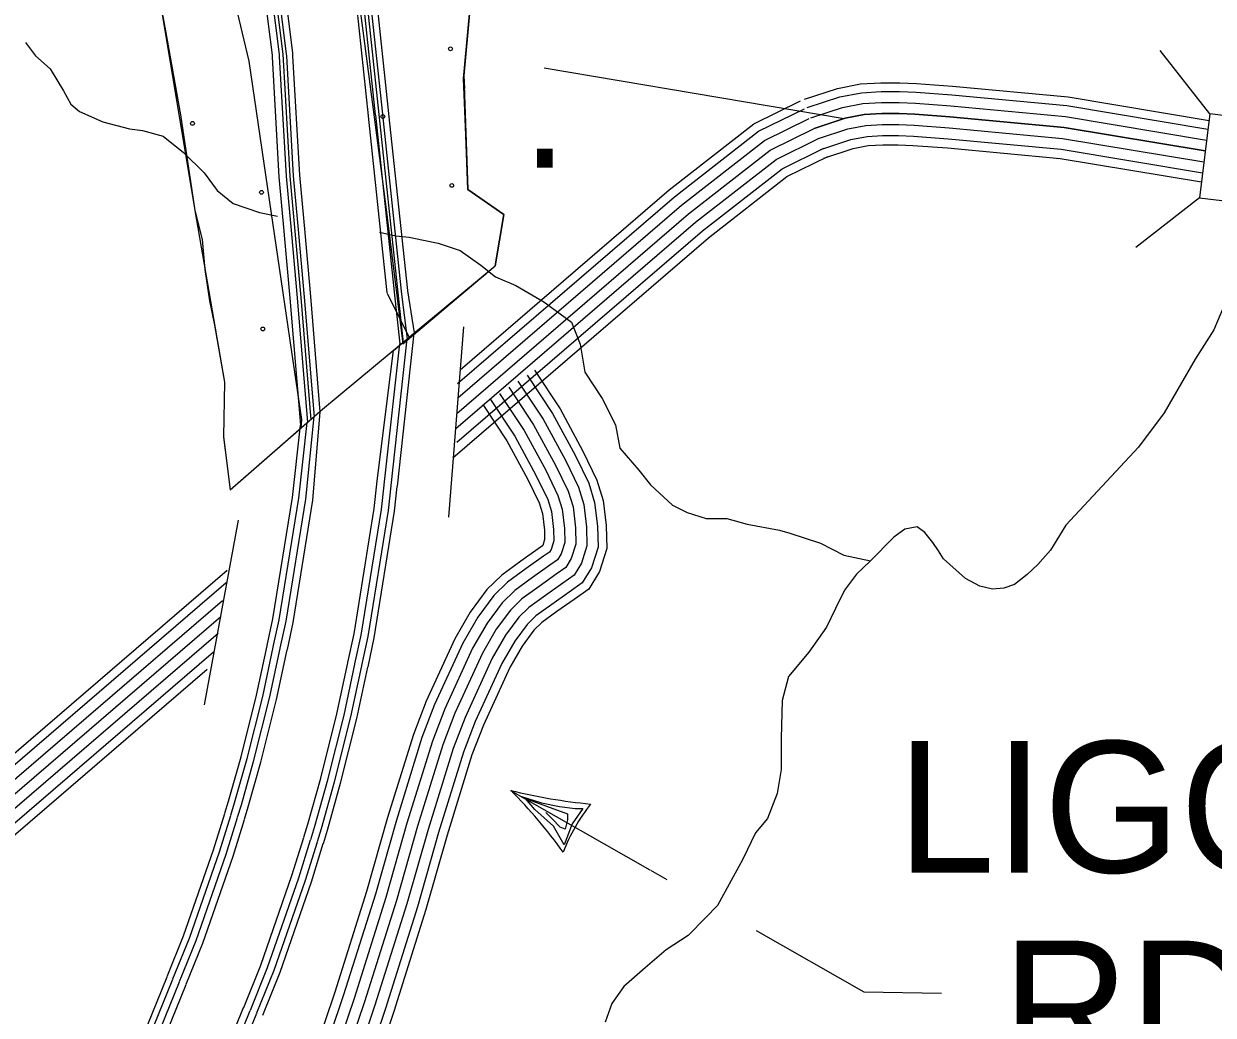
# Model space of a CAD drawing. Extents: x 1788175 to 1969470, y 584502 to 738744.
# Drawn here: x 1863802 to 1867150, y 669167 to 671958 of the extents above; entities that cross this region are included whole.
import ezdxf

# ---------------------------------------------------------------- set-up
doc = ezdxf.new("R2010")
doc.units = 0
for name, color, linetype in [('DESIGN - EROSION CONTROL - Devices', 7, 'Continuous'), ('DESIGN - ROW - Right-of-Way and Easement Labels', 7, 'Continuous'), ('DESIGN - SCRATCH - User 1', 7, 'Continuous'), ('DESIGN - TRANSPORTATION - Text', 7, 'Continuous'), ('DESIGN - UTILITIES - Cable (Underground) with Text', 7, 'Continuous'), ('SURVEY - CENTERLINE - Preliminary Text', 7, 'Continuous'), ('SURVEY - CONTOURS - Index with Text', 7, 'Continuous'), ('SURVEY - DRAINAGE - Storm Sewer', 7, 'Continuous'), ('SURVEY - TRANSPORTATION - Roads', 7, 'Continuous'), ('SURVEY - VEGETATION - Features with Text', 7, 'Continuous')]:
    doc.layers.add(name, color=color, linetype=linetype)

msp = doc.modelspace()

# ---------------------------------------------------------------- linework, layer by layer
at = {"layer": 'DESIGN - EROSION CONTROL - Devices'}
for centre in [(1865002.8, 671887.5), (1864812.4, 671697.1), (1864276.6, 671677.7), (1864470.8, 671483.6), (1865006.5, 671503), (1864474.5, 671099)]:
    msp.add_circle(centre, 5.28, dxfattribs=at)
at = {"layer": 'DESIGN - ROW - Right-of-Way and Easement Labels'}
for p, q in [((1865202.8, 669782.6), (1865258.7, 669765.3)), ((1865240.6, 669746.4), (1865214.3, 669777.2)), ((1865214.3, 669777.2), (1865332.5, 669734.2)), ((1865258.7, 669765.3), (1865309.9, 669754.4)), ((1865309.9, 669754.4), (1865354.1, 669748.7)), ((1865375, 669748.9), (1865345.5, 669706)), ((1865354.1, 669748.7), (1865375, 669748.9)), ((1865293, 669699.4), (1865240.6, 669746.4)), ((1865289, 669720), (1865270.9, 669737.6)), ((1865311.8, 669696), (1865289, 669720)), ((1865332.5, 669717.2), (1865325.7, 669690.5)), ((1865332.5, 669734.2), (1865332.5, 669717.2)), ((1865322.9, 669647), (1865293, 669699.4)), ((1865325.7, 669690.5), (1865311.8, 669696)), ((1865345.5, 669706), (1865322.9, 669647))]:
    msp.add_line(p, q, dxfattribs=at)
for points in [[(1865172.2, 669800.1), (1865564.2, 669576.4)], [(1865566.2, 669575.3), (1865612, 669549.1)], [(1865863.6, 669405.6), (1866165.9, 669233), (1866385, 669229.4)]]:
    msp.add_lwpolyline(points, dxfattribs=at)
for centre, radius, start, end in [((1865545.8, 671306.7), 1552.3, 256.0765, 264.5043), ((1864192.1, 668819.7), 1386.4, 35.5682, 45.0068), ((1865815.8, 669432.9), 532.3, 141.8598, 158.7182)]:
    msp.add_arc(centre, radius, start, end, dxfattribs=at)
at = {"layer": 'DESIGN - SCRATCH - User 1'}
for points in [[(1863739, 672748.2), (1863829.1, 672649.7), (1864025, 672319.5), (1864182, 672042.1), (1864283.3, 671432.4), (1864366.5, 670949.2), (1864364.3, 670795.3), (1864383, 670645.9), (1864582.4, 670820.7), (1864584.5, 670843.8), (1864560.9, 671002.4), (1864535.5, 671175.6), (1864503.7, 671392.2), (1864436.1, 671853.1), (1864375.9, 672106), (1864316.1, 672297.6), (1864296.5, 672391.8), (1864235.9, 672486.3), (1864009, 672775.2), (1863872, 672946.1), (1863752.9, 673081)], [(1864743.7, 672032.3), (1864787.9, 671695.1), (1864822, 671435.3), (1864868.8, 671057.4), (1865128.2, 671276.3), (1865153.2, 671421.3), (1865051.2, 671491.2), (1865046.2, 671644.5), (1865039.6, 671804.3), (1865056.5, 671985.7)]]:
    msp.add_lwpolyline(points, dxfattribs=at)
at = {"layer": 'DESIGN - TRANSPORTATION - Text'}
for points in [[(1863806.3, 671905.1), (1863835.1, 671868), (1863876.3, 671830.9), (1863913.4, 671769.1), (1863934, 671732), (1863958.7, 671711.4), (1864024.7, 671682.5), (1864098.9, 671661.9), (1864136, 671657.8), (1864193.7, 671641.3), (1864251.4, 671596), (1864309.1, 671538.3), (1864346.2, 671488.8), (1864391.5, 671451.7), (1864465.7, 671427), (1864516.3, 671416.2)], [(1867233.1, 671453.4), (1867211.3, 671403.1), (1867188.1, 671314.8), (1867182.6, 671248.8), (1867179.3, 671162.7), (1867151.9, 671096.5), (1867098.7, 671014), (1867012.1, 670863.3), (1866939.1, 670766.6)], [(1864803.2, 671371.5), (1864849, 671361.1), (1864886.1, 671357), (1864927.3, 671348.7), (1864968.5, 671340.5), (1865030.3, 671319.9), (1865088, 671278.6), (1865129.2, 671245.7), (1865186.9, 671220.9), (1865265.2, 671175.6), (1865343.5, 671117.9), (1865368.3, 671056.1), (1865380.6, 670977.8), (1865430.1, 670903.6), (1865467.2, 670829.4), (1865479.5, 670763.5), (1865533.1, 670701.7), (1865566.1, 670660.4), (1865627.9, 670602.7), (1865669.1, 670582.1), (1865722.7, 670565.6), (1865780.4, 670565.6), (1865838.1, 670549.2), (1865928.8, 670532.7), (1865957.6, 670524.4), (1866044.2, 670495.6), (1866110.1, 670462.6), (1866184.6, 670445.8)], [(1866939.1, 670766.6), (1866734.7, 670546.3), (1866691.3, 670476), (1866655.7, 670435.7), (1866626, 670407.5), (1866590.3, 670379.3), (1866560.4, 670369.1), (1866528.5, 670366.9), (1866492.6, 670374.6), (1866452.6, 670396.4), (1866390.5, 670452), (1866376.4, 670473.9), (1866360.3, 670497.8), (1866338.2, 670525.6), (1866316.4, 670541.8), (1866281.7, 670535.2), (1866250.8, 670513.3), (1866183.3, 670444.6), (1866145.6, 670408.3), (1866112, 670364.1), (1866086.4, 670311.9), (1866060.8, 670259.8), (1866011.4, 670189.4), (1865954, 670121), (1865936.5, 670052.9), (1865933.2, 669946.9), (1865933.7, 669858.9), (1865922.2, 669790.8), (1865894.7, 669720.6), (1865861.1, 669680.4), (1865825.6, 669606.2), (1865754.7, 669475.7), (1865721, 669441.5), (1865671.5, 669391.1), (1865610, 669350.7), (1865550.5, 669300.3), (1865491, 669247.9), (1865457.4, 669199.7), (1865437.8, 669147.6)]]:
    msp.add_lwpolyline(points, dxfattribs=at)
at = {"layer": 'SURVEY - CENTERLINE - Preliminary Text'}
for points in [[(1864589.4, 673694.1), (1864869.7, 671060.3)], [(1864378.2, 672336.8), (1864458.9, 672127.6), (1864479.3, 672039.4), (1864500.5, 671870.1), (1864500.7, 671865)], [(1864396.7, 672345), (1864478.3, 672133.6), (1864499.3, 672043), (1864520.7, 671872), (1864520.9, 671867.1)], [(1864406.3, 672348.7), (1864488.1, 672136.6), (1864509.3, 672044.8), (1864530.9, 671872.9), (1864550.6, 671529.5), (1864581.5, 671187.9), (1864609.9, 670842.7)], [(1864415.4, 672352.2), (1864497.5, 672139.5), (1864519, 672046.5), (1864540.6, 671873.8), (1864540.9, 671868.2)], [(1864431.7, 672358.5), (1864514.3, 672144.6), (1864536.2, 672049.6), (1864558, 671875.4), (1864558.4, 671869.2)], [(1864718.2, 672195.7), (1864771.1, 671698.5)], [(1864738.3, 672198.7), (1864791.2, 671701.5)], [(1864758.1, 672200.8), (1864811.1, 671703.6)], [(1864775.6, 672202.7), (1864828.5, 671705.5)], [(1864500.8, 671864.1), (1864520.1, 671527.3), (1864534.9, 671364.3)], [(1864521, 671866.2), (1864540.4, 671528.8), (1864555, 671367.1)], [(1864541, 671867.3), (1864560.3, 671530.3), (1864574.9, 671368.9)], [(1864558.4, 671868.3), (1864577.8, 671531.6), (1864592.4, 671370.5)], [(1864771.2, 671697.6), (1864824.1, 671200.4)], [(1864791.3, 671700.6), (1864844.2, 671203.4)], [(1864811.2, 671702.7), (1864864.1, 671205.6)], [(1864828.6, 671704.6), (1864881.5, 671207.4)], [(1864535, 671363.4), (1864551.1, 671185.2), (1864580.5, 670827.9)], [(1864555.1, 671366.2), (1864571.4, 671187), (1864600.2, 670835.8)], [(1864575, 671368), (1864591.3, 671188.7), (1864619, 670851.6)], [(1864592.5, 671369.5), (1864608.7, 671190.2), (1864635.4, 670865.5)], [(1864824.2, 671199.5), (1864885.9, 671077.1)], [(1864844.3, 671202.5), (1864859.8, 671057.5)], [(1864864.2, 671204.7), (1864880.9, 671071.4)], [(1864881.6, 671206.5), (1864900.3, 671088.2)], [(1864853.3, 670656.3), (1864900.8, 671087.4)], [(1864816.1, 670660.4), (1864859.8, 671057.5)], [(1864835.9, 670658.2), (1864881.3, 671070.9)], [(1864795.9, 670662.6), (1864842.1, 671039.5)], [(1864543.6, 670196.8), (1864559.8, 670272.6), (1864615.4, 670616.8), (1864636.1, 670865.7)], [(1864486.9, 670208), (1864503, 670283.2), (1864558.1, 670624.5), (1864580.5, 670827.9)], [(1864504, 670204.3), (1864520.2, 670280), (1864575.5, 670622.2), (1864599.8, 670835.8)], [(1864523.6, 670200.1), (1864539.9, 670276.3), (1864595.3, 670619.5), (1864619.2, 670852.3)], [(1864714.2, 670160.3), (1864731.3, 670240.4), (1864788.3, 670593.3), (1864795.8, 670661.7)], [(1864734, 670156.1), (1864751.3, 670236.7), (1864808.4, 670590.6), (1864816, 670659.5)], [(1864753.6, 670151.9), (1864770.9, 670233), (1864828.2, 670587.9), (1864835.9, 670657.3)], [(1864770.7, 670148.2), (1864788.2, 670229.8), (1864845.6, 670585.6), (1864853.2, 670655.4)], [(1864367.7, 669735.4), (1864378.4, 669770.1), (1864413.4, 669894.6), (1864457.1, 670068.5), (1864486.7, 670207.1)], [(1864384.4, 669730.3), (1864395.2, 669765.2), (1864430.3, 669890.1), (1864474.2, 670064.5), (1864503.9, 670203.4)], [(1864403.5, 669724.4), (1864414.4, 669759.5), (1864449.6, 669884.9), (1864493.6, 670060), (1864523.4, 670199.2)], [(1864423.2, 669719.3), (1864433.8, 669753.8), (1864469.2, 669879.7), (1864513.4, 670055.4), (1864543.4, 670195.9)], [(1864589.9, 669667.9), (1864601.2, 669704.5), (1864637.8, 669834.8), (1864683.3, 670015.9), (1864714, 670159.4)], [(1864609.3, 669662), (1864620.6, 669698.8), (1864657.4, 669829.6), (1864703.1, 670011.3), (1864733.9, 670155.2)], [(1864628.4, 669656.1), (1864639.8, 669693.1), (1864676.7, 669824.4), (1864722.6, 670006.8), (1864753.4, 670151)], [(1864645.1, 669650.9), (1864656.6, 669688.2), (1864693.6, 669819.9), (1864739.6, 670002.8), (1864770.5, 670147.3)], [(1864205.3, 669275.7), (1864251.8, 669390.2), (1864336, 669632.5), (1864367.4, 669734.5)], [(1864221.5, 669269.2), (1864268.1, 669384), (1864352.6, 669627), (1864384.2, 669729.4)], [(1864240, 669261.6), (1864286.9, 669377), (1864371.6, 669620.8), (1864403.3, 669723.5)], [(1864259.2, 669254.8), (1864305.9, 669369.8), (1864390.9, 669614.5), (1864422.9, 669718.4)], [(1864420.8, 669189.2), (1864469.1, 669308.3), (1864556.7, 669560.1), (1864589.6, 669667.1)], [(1864439.6, 669181.6), (1864488.1, 669301.2), (1864576, 669553.8), (1864609, 669661.1)], [(1864458.1, 669174.1), (1864506.9, 669294.1), (1864595, 669547.6), (1864628.1, 669655.2)], [(1864474.3, 669167.5), (1864523.2, 669288), (1864611.6, 669542.1), (1864644.9, 669650.1)], [(1864016.6, 668812.8), (1864055.8, 668907.5), (1864204.9, 669274.9)], [(1864032.7, 668806.1), (1864071.9, 668900.9), (1864221.2, 669268.3)], [(1864051.2, 668798.5), (1864090.5, 668893.3), (1864239.7, 669260.8)], [(1864070.3, 668791.6), (1864109.2, 668885.6), (1864258.8, 669254)], [(1864231.5, 668724.9), (1864270.6, 668819.4), (1864420.4, 669188.4)], [(1864250.2, 668717.1), (1864289.4, 668811.8), (1864439.2, 669180.7)], [(1864268.7, 668709.5), (1864307.9, 668804.2), (1864457.8, 669173.2)]]:
    msp.add_lwpolyline(points, dxfattribs=at)
at = {"layer": 'SURVEY - CONTOURS - Index with Text'}
for points in [[(1865999.4, 671746), (1866092.1, 671776.2), (1866156.7, 671788.7), (1866214.1, 671792.2), (1866267.3, 671792.2), (1866314.9, 671789.9), (1866416, 671782.5), (1866741, 671752.3), (1867137.9, 671686.2)], [(1866007.1, 671722.5), (1866098.3, 671752.2), (1866159.8, 671764.1), (1866214.8, 671767.4), (1866266.7, 671767.4), (1866313.4, 671765.2), (1866413.9, 671757.9), (1866737.9, 671727.7), (1867134.8, 671661.6)], [(1865030, 670984.2), (1865618, 671490.3), (1865856.8, 671676.5), (1865987.9, 671741.3)], [(1866016.7, 671693), (1866106.1, 671722.2), (1866163.7, 671733.3), (1866215.7, 671736.4), (1866266, 671736.4), (1866311.5, 671734.3), (1866411.4, 671727), (1866733.9, 671697), (1867131.1, 671630.9)], [(1865022.7, 670945.2), (1865633.7, 671471.1), (1865870, 671655.5), (1865998.9, 671719.1)], [(1865023.9, 670905.4), (1865653.4, 671447.2), (1865886.6, 671629.1), (1866012.6, 671691.3)], [(1866026.3, 671663.5), (1866113.8, 671692.1), (1866167.6, 671702.5), (1866216.7, 671705.4), (1866265.3, 671705.4), (1866309.6, 671703.3), (1866408.8, 671696.1), (1866729.9, 671666.2), (1867127.3, 671600.1)], [(1867127.3, 671600.1), (1866729.9, 671666.2), (1866408.8, 671696.1), (1866309.6, 671703.3), (1866265.3, 671705.4), (1866216.7, 671705.4), (1866167.6, 671702.5), (1866113.8, 671692.1), (1866026.3, 671663.5)], [(1867127.3, 671600.1), (1866729.9, 671666.2), (1866408.8, 671696.1), (1866309.6, 671703.3), (1866265.3, 671705.4), (1866216.7, 671705.4), (1866167.6, 671702.5), (1866113.8, 671692.1), (1866026.3, 671663.5)], [(1865020.3, 670861.4), (1865673, 671423.2), (1865903.1, 671602.7), (1866026.3, 671663.5)], [(1866036, 671634.1), (1866121.6, 671662), (1866171.5, 671671.6), (1866217.6, 671674.4), (1866264.5, 671674.4), (1866307.8, 671672.4), (1866406.2, 671665.2), (1866725.9, 671635.5), (1867123.5, 671569.3)], [(1865017.8, 670818.4), (1865692.7, 671399.2), (1865919.7, 671576.3), (1866040.1, 671635.7)], [(1866045.6, 671604.6), (1866129.4, 671632), (1866175.4, 671640.8), (1866218.6, 671643.4), (1866263.8, 671643.4), (1866305.9, 671641.4), (1866403.7, 671634.3), (1866721.9, 671604.7), (1867119.7, 671538.5)], [(1865020.6, 670779.9), (1865712.3, 671375.2), (1865936.3, 671549.9), (1866053.8, 671607.9)], [(1866053.6, 671580.1), (1866135.9, 671607), (1866178.6, 671615.3), (1866219.3, 671617.7), (1866263.2, 671617.7), (1866304.3, 671615.8), (1866401.5, 671608.7), (1866718.6, 671579.2), (1867116.6, 671512.9)], [(1865009.7, 670736.5), (1865728.6, 671355.3), (1865950, 671528), (1866065.2, 671584.9)], [(1862243.4, 668585.9), (1864374, 670419.6)], [(1862259.7, 668567.3), (1864371.6, 670384.9)], [(1862280.1, 668544), (1864361.1, 670335)], [(1862300.5, 668520.6), (1864356, 670289.7)], [(1862320.9, 668497.3), (1864349, 670242.7)], [(1862341.3, 668474), (1864335.8, 670190.5)], [(1862358.3, 668454.6), (1864317.6, 670140.9)]]:
    msp.add_lwpolyline(points, dxfattribs=at)
at = {"layer": 'SURVEY - DRAINAGE - Storm Sewer'}
for p, q in [((1867140.1, 671704.2), (1867000.2, 671883.2)), ((1867111.1, 671468.4), (1866932.1, 671328.6))]:
    msp.add_line(p, q, dxfattribs=at)
msp.add_lwpolyline([(1867111.1, 671468.4), (1867346.9, 671439.5), (1867375.9, 671675.3), (1867140.1, 671704.2)], close=True, dxfattribs=at)
for points in [[(1865039.5, 671104.9), (1864997.3, 670569.6)], [(1864405.4, 670560.3), (1864309.1, 670041.1)]]:
    msp.add_lwpolyline(points, dxfattribs=at)
at = {"layer": 'SURVEY - TRANSPORTATION - Roads'}
for points in [[(1865266.8, 671834.3), (1866111, 671691.2)], [(1865218.6, 670969), (1865289.9, 670861.3), (1865353.8, 670743.6), (1865392.1, 670664.6), (1865408.6, 670610.8), (1865416.5, 670543.6), (1865418.1, 670484.5), (1865399.6, 670426.7), (1865373.9, 670384.1), (1865336.5, 670358), (1865288.2, 670323.4), (1865243.5, 670291.4), (1865218.5, 670266.9), (1865183.7, 670219.6), (1865147.7, 670157.5), (1865072.5, 669993.6), (1865039.8, 669908), (1864969.4, 669681.3), (1864910.1, 669471.9), (1864819.7, 669185.6), (1864706.3, 668849)], [(1865239.2, 670982.6), (1865311.2, 670874), (1865375.8, 670754.9), (1865415.2, 670673.7), (1865432.9, 670615.9), (1865441.2, 670545.4), (1865442.9, 670480.9), (1865422.2, 670416.4), (1865392.4, 670366.9), (1865350.8, 670337.8), (1865302.6, 670303.3), (1865259.5, 670272.4), (1865237.3, 670250.6), (1865204.4, 670206.1), (1865169.7, 670146.1), (1865095.3, 669984), (1865063.2, 669899.9), (1864993.1, 669674.3), (1864933.8, 669464.8), (1864843.2, 669177.9), (1864729.6, 668840.9)], [(1865166.9, 670934.7), (1865236.8, 670829.3), (1865298.6, 670715.3), (1865334.3, 670641.9), (1865347.7, 670598), (1865354.6, 670539.1), (1865355.9, 670493.4), (1865342.8, 670452.5), (1865327.6, 670427.4), (1865300.7, 670408.6), (1865252.1, 670373.8), (1865203.5, 670339), (1865171.6, 670307.7), (1865131.8, 670253.7), (1865092.6, 670186), (1865015.3, 670017.6), (1864981.2, 669928.2), (1864910, 669699), (1864850.7, 669489.7), (1864760.8, 669204.8), (1864647.7, 668869.3)], [(1865166.9, 670934.7), (1865236.8, 670829.3), (1865298.6, 670715.3), (1865334.3, 670641.9), (1865347.7, 670598), (1865354.6, 670539.1), (1865355.9, 670493.4), (1865342.8, 670452.5), (1865327.6, 670427.4), (1865300.7, 670408.6), (1865252.1, 670373.8), (1865203.5, 670339), (1865171.6, 670307.7), (1865131.8, 670253.7), (1865092.6, 670186), (1865015.3, 670017.6), (1864981.2, 669928.2), (1864910, 669699), (1864850.7, 669489.7), (1864760.8, 669204.8), (1864647.7, 668869.3)], [(1865192.7, 670951.8), (1865263.4, 670845.3), (1865326.2, 670729.5), (1865363.2, 670653.2), (1865378.2, 670604.4), (1865385.6, 670541.4), (1865387, 670488.9), (1865371.2, 670439.6), (1865350.8, 670405.8), (1865318.6, 670383.3), (1865270.2, 670348.6), (1865223.5, 670315.2), (1865195.1, 670287.3), (1865157.7, 670236.6), (1865120.2, 670171.8), (1865043.9, 670005.6), (1865010.5, 669918.1), (1864939.7, 669690.2), (1864880.4, 669480.8), (1864790.3, 669195.2), (1864677, 668859.2)], [(1865093.8, 670886.3), (1865161.5, 670784), (1865220.6, 670675.2), (1865252.4, 670609.7), (1865261.5, 670579.9), (1865267, 670532.8), (1865267.8, 670505.9), (1865262.4, 670489.1), (1865262.1, 670488.6), (1865250, 670480.2), (1865201, 670445.1), (1865146.9, 670406.3), (1865105.2, 670365.4), (1865058.3, 670301.8), (1865014.6, 670226.4), (1864934.4, 670051.6), (1864898.3, 669956.9), (1864825.9, 669724), (1864766.7, 669514.9), (1864677.4, 669232), (1864564.9, 668898.1)], [(1865115.2, 670900.5), (1865183.6, 670797.3), (1865243.5, 670687), (1865276.4, 670619.1), (1865286.8, 670585.2), (1865292.7, 670534.7), (1865293.6, 670502.2), (1865285.9, 670478.4), (1865281.3, 670470.7), (1865264.8, 670459.2), (1865216, 670424.2), (1865163.5, 670386.6), (1865124.6, 670348.5), (1865079.8, 670287.7), (1865037.5, 670214.5), (1864958.1, 670041.6), (1864922.6, 669948.5), (1864850.6, 669716.6), (1864791.3, 669507.5), (1864701.9, 669224), (1864589.2, 668889.7)], [(1865141, 670917.6), (1865210.2, 670813.3), (1865271.1, 670701.1), (1865305.3, 670630.5), (1865317.3, 670591.6), (1865323.7, 670536.9), (1865324.7, 670497.8), (1865314.3, 670465.5), (1865304.5, 670449.1), (1865282.8, 670433.9), (1865234, 670399), (1865183.5, 670362.8), (1865148.1, 670328.1), (1865105.8, 670270.7), (1865065, 670200.3), (1864986.7, 670029.6), (1864951.9, 669938.4), (1864880.3, 669707.8), (1864821, 669498.6), (1864731.3, 669214.4), (1864618.4, 668879.5)]]:
    msp.add_lwpolyline(points, dxfattribs=at)
at = {"layer": 'SURVEY - VEGETATION - Features with Text'}
for points in [[(1865284.3, 672675.3), (1865171.6, 672459.1), (1865111.9, 672237.3), (1865056.5, 671985.7), (1865040.7, 671811.2), (1865051.2, 671491.2), (1865153.2, 671421.3), (1865128.2, 671276.3)], [(1864025, 672319.5), (1864182, 672042.1), (1864243.2, 671702), (1864283.3, 671432.4), (1864303.7, 671350.8), (1864311.2, 671266.6), (1864324.8, 671178.2), (1864338.4, 671110.1), (1864366.5, 670949.2), (1864364.3, 670795.3), (1864383, 670645.9)], [(1865067.9, 672037.6), (1865056.5, 671985.7), (1865040.7, 671811.2), (1865041.9, 671775.5)], [(1864198.8, 671948.3), (1864243.2, 671702), (1864245.2, 671688.4)], [(1864245.2, 671688.4), (1864283.3, 671432.4), (1864284.6, 671427.4)], [(1865046.8, 671625.6), (1865051.2, 671491.2), (1865153.2, 671421.3), (1865152.2, 671415.6)], [(1865152.2, 671415.6), (1865128.2, 671276.3)], [(1864310, 671280), (1864311.2, 671266.6), (1864324.8, 671178.2), (1864338.4, 671110.1), (1864354.1, 671019.8)], [(1864383, 670645.9), (1864642.5, 670873), (1865128.2, 671276.3)], [(1864898.8, 671085.8), (1865101.9, 671254.5)], [(1864842.1, 671038.8), (1864898.8, 671085.8)], [(1864354.1, 671019.8), (1864366.5, 670949.2), (1864364.3, 670795.3), (1864369, 670757.2)], [(1864383, 670645.9), (1864581.7, 670819.8)]]:
    msp.add_lwpolyline(points, dxfattribs=at)

# ---------------------------------------------------------------- texts
at = {"layer": 'DESIGN - ROW - Right-of-Way and Easement Labels'}
for s, p in [('LIGON', (1866260.1, 669568.6)), ('RD.', (1866555.8, 669007))]:
    msp.add_text(s, height=370, dxfattribs=at).set_placement(p)
at = {"layer": 'DESIGN - UTILITIES - Cable (Underground) with Text'}
msp.add_text('.', height=343, dxfattribs=at).set_placement((1865204.9, 671553.4))

doc.saveas('drawing.dxf')
